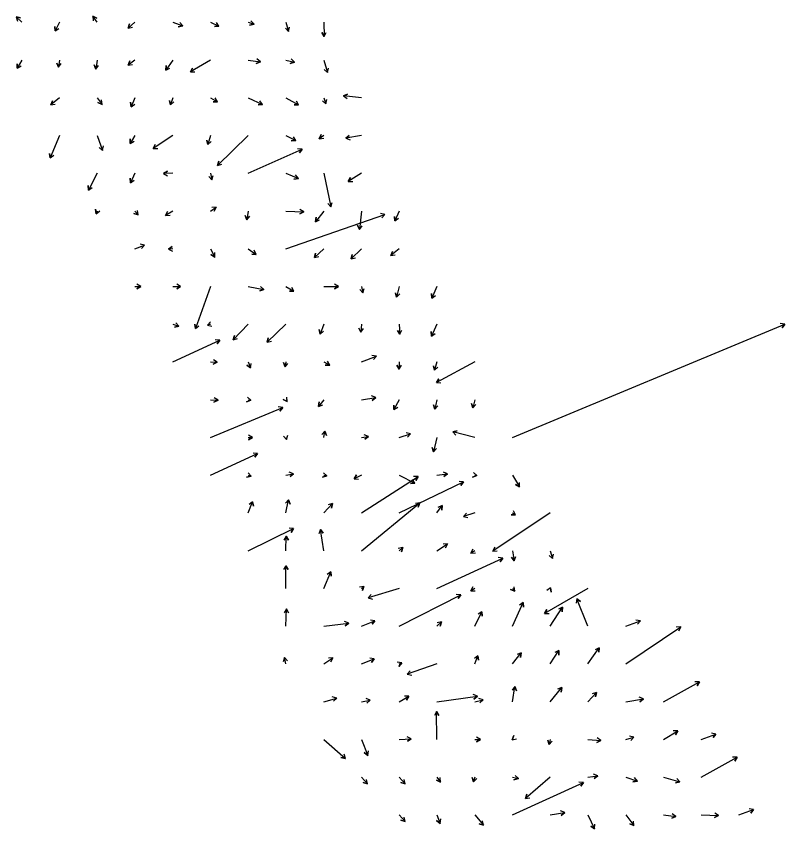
# Model space of a CAD drawing. Extents: x 954385 to 988206, y 1868364 to 1924553.
# Drawn here: x 964700 to 965718, y 1898901 to 1899977 of the extents above; entities that cross this region are included whole.
import ezdxf

# ---------------------------------------------------------------- set-up
doc = ezdxf.new("R2010")
doc.units = 0
doc.layers.add('Slopes', color=7, linetype='Continuous')

msp = doc.modelspace()

# ---------------------------------------------------------------- linework, layer by layer
at = {"layer": 'Slopes'}
for points in [[(964707.1, 1899968.9), (964699.9, 1899976.2), (964705.7, 1899974.7), (964699.9, 1899976.2), (964701.4, 1899970.4)], [(964807.1, 1899968.9), (964801.3, 1899976.9), (964806.8, 1899974.5), (964801.3, 1899976.9), (964801.9, 1899970.9)], [(965007.1, 1899968.9), (965014.8, 1899966.5), (965008.9, 1899965.2), (965014.8, 1899966.5), (965010.7, 1899970.9)], [(964757.1, 1899968.9), (964751.5, 1899957.5), (964751.1, 1899963.5), (964751.5, 1899957.5), (964756.5, 1899960.8)], [(964857.1, 1899968.9), (964848.1, 1899961.2), (964850.1, 1899966.8), (964848.1, 1899961.2), (964854, 1899962.3)], [(964907.1, 1899968.9), (964920.4, 1899964), (964914.5, 1899963), (964920.4, 1899964), (964916.6, 1899968.6)], [(964957.1, 1899968.9), (964968.4, 1899963.7), (964962.5, 1899963.2), (964968.4, 1899963.7), (964965, 1899968.6)], [(965057.1, 1899968.9), (965060.5, 1899956.7), (965056.3, 1899960.9), (965060.5, 1899956.7), (965062, 1899962.5)], [(965107.1, 1899968.9), (965107.6, 1899950.2), (965104.5, 1899955.3), (965107.6, 1899950.2), (965110.5, 1899955.4)], [(964707.1, 1899918.9), (964701.2, 1899908), (964701.1, 1899914), (964701.2, 1899908), (964706.3, 1899911.2)], [(964757.1, 1899918.9), (964755.9, 1899909.4), (964753.6, 1899914.9), (964755.9, 1899909.4), (964759.5, 1899914.2)], [(964807.1, 1899918.9), (964805.2, 1899906.8), (964803.1, 1899912.4), (964805.2, 1899906.8), (964809, 1899911.5)], [(964857.1, 1899918.9), (964848.1, 1899912.3), (964850.5, 1899917.8), (964848.1, 1899912.3), (964854, 1899912.9)], [(964907.1, 1899918.9), (964898, 1899905.6), (964898.5, 1899911.5), (964898, 1899905.6), (964903.4, 1899908.2)], [(964957.1, 1899918.9), (964930.6, 1899903.1), (964933.5, 1899908.3), (964930.6, 1899903.1), (964936.6, 1899903.1)], [(965007.1, 1899918.9), (965023.3, 1899916.6), (965017.7, 1899914.4), (965023.3, 1899916.6), (965018.6, 1899920.3)], [(965057.1, 1899918.9), (965068.3, 1899916.2), (965062.5, 1899914.5), (965068.3, 1899916.2), (965064, 1899920.3)], [(965107.1, 1899918.9), (965112.2, 1899902.3), (965107.8, 1899906.4), (965112.2, 1899902.3), (965113.5, 1899908.1)], [(965157.1, 1899868.9), (965133.3, 1899871.4), (965138.7, 1899873.8), (965133.3, 1899871.4), (965138.1, 1899867.9)], [(964757.1, 1899868.9), (964745.6, 1899859.4), (964747.7, 1899865), (964745.6, 1899859.4), (964751.5, 1899860.4)], [(964807.1, 1899868.9), (964813.6, 1899860.1), (964808.1, 1899862.5), (964813.6, 1899860.1), (964813, 1899866)], [(964857.1, 1899868.9), (964852, 1899857), (964851.3, 1899862.9), (964852, 1899857), (964856.8, 1899860.6)], [(964907.1, 1899868.9), (964904.1, 1899859.6), (964902.9, 1899865.5), (964904.1, 1899859.6), (964908.6, 1899863.6)], [(964957.1, 1899868.9), (964966.5, 1899863.7), (964960.5, 1899863.6), (964966.5, 1899863.7), (964963.4, 1899868.8)], [(965007.1, 1899868.9), (965026.1, 1899860), (965020.2, 1899859.5), (965026.1, 1899860), (965022.7, 1899864.9)], [(965057.1, 1899868.9), (965073.9, 1899859.4), (965067.9, 1899859.4), (965073.9, 1899859.4), (965070.9, 1899864.6)], [(965107.1, 1899868.9), (965109.8, 1899860.7), (965105.4, 1899864.7), (965109.8, 1899860.7), (965111.1, 1899866.6)], [(964757.1, 1899818.9), (964744.8, 1899789.2), (964744.1, 1899795.2), (964744.8, 1899789.2), (964749.6, 1899792.9)], [(964807.1, 1899818.9), (964814.2, 1899799.2), (964809.6, 1899803.1), (964814.2, 1899799.2), (964815.3, 1899805.1)], [(964857.1, 1899818.9), (964850.8, 1899808.3), (964850.9, 1899814.3), (964850.8, 1899808.3), (964856, 1899811.2)], [(964907.1, 1899818.9), (964881.4, 1899801.5), (964884.1, 1899806.9), (964881.4, 1899801.5), (964887.4, 1899801.9)], [(964957.1, 1899818.9), (964953.5, 1899807), (964952.1, 1899812.8), (964953.5, 1899807), (964957.9, 1899811.1)], [(965007.1, 1899818.9), (964966.5, 1899779.3), (964968.1, 1899785.1), (964966.5, 1899779.3), (964972.3, 1899780.8)], [(965057.1, 1899818.9), (965070.2, 1899812.1), (965064.2, 1899811.9), (965070.2, 1899812.1), (965067, 1899817.2)], [(965107.1, 1899818.9), (965101.3, 1899814.6), (965103.7, 1899820.1), (965101.3, 1899814.6), (965107.3, 1899815.3)], [(965157.1, 1899818.9), (965136.3, 1899815.2), (965140.9, 1899819), (965136.3, 1899815.2), (965142, 1899813.1)], [(965007.1, 1899768.9), (965078.4, 1899800.8), (965074.9, 1899795.9), (965078.4, 1899800.8), (965072.4, 1899801.4)], [(964807.1, 1899768.9), (964795.4, 1899746.7), (964795.2, 1899752.7), (964795.4, 1899746.7), (964800.5, 1899749.9)], [(964857.1, 1899768.9), (964851, 1899756.3), (964850.6, 1899762.3), (964851, 1899756.3), (964856, 1899759.6)], [(964907.1, 1899768.9), (964895.1, 1899768.5), (964900.2, 1899771.7), (964895.1, 1899768.5), (964900.4, 1899765.7)], [(964957.1, 1899768.9), (964958.9, 1899760.3), (964954.9, 1899764.8), (964958.9, 1899760.3), (964960.8, 1899766)], [(965057.1, 1899768.9), (965073.5, 1899761.9), (965067.6, 1899761.2), (965073.5, 1899761.9), (965069.9, 1899766.7)], [(965107.1, 1899768.9), (965116.5, 1899724.3), (965112.5, 1899728.8), (965116.5, 1899724.3), (965118.4, 1899730)], [(965157.1, 1899768.9), (965139.6, 1899757.9), (965142.4, 1899763.2), (965139.6, 1899757.9), (965145.6, 1899758.1)], [(964957.1, 1899718.9), (964964.8, 1899724.1), (964962.1, 1899718.7), (964964.8, 1899724.1), (964958.8, 1899723.7)], [(964807.1, 1899718.9), (964805.9, 1899715.3), (964804.8, 1899721.2), (964805.9, 1899715.3), (964810.4, 1899719.2)], [(964857.1, 1899718.9), (964861.4, 1899713.8), (964855.8, 1899715.8), (964861.4, 1899713.8), (964860.4, 1899719.7)], [(964907.1, 1899718.9), (964897.6, 1899713), (964900.4, 1899718.3), (964897.6, 1899713), (964903.6, 1899713.2)], [(965007.1, 1899718.9), (965005.4, 1899707.4), (965003.2, 1899713), (965005.4, 1899707.4), (965009.1, 1899712.1)], [(965057.1, 1899718.9), (965080.7, 1899717.8), (965075.4, 1899715), (965080.7, 1899717.8), (965075.7, 1899721)], [(965057.1, 1899668.9), (965188, 1899714.3), (965184.1, 1899709.8), (965188, 1899714.3), (965182.1, 1899715.4)], [(965107.1, 1899718.9), (965096.1, 1899704.7), (965096.9, 1899710.7), (965096.1, 1899704.7), (965101.7, 1899707)], [(965157.1, 1899718.9), (965154.4, 1899694.6), (965152, 1899700.1), (965154.4, 1899694.6), (965157.9, 1899699.4)], [(965207.1, 1899718.9), (965201.5, 1899705.8), (965200.8, 1899711.7), (965201.5, 1899705.8), (965206.3, 1899709.4)], [(964857.1, 1899668.9), (964869.8, 1899673.8), (964866, 1899669.2), (964869.8, 1899673.8), (964863.9, 1899674.8)], [(964907.1, 1899668.9), (964901.4, 1899668.5), (964906.4, 1899671.9), (964901.4, 1899668.5), (964906.8, 1899665.9)], [(964957.1, 1899668.9), (964962.7, 1899657.9), (964957.6, 1899661.2), (964962.7, 1899657.9), (964963, 1899663.9)], [(965007.1, 1899668.9), (965017.6, 1899661.3), (965011.7, 1899661.9), (965017.6, 1899661.3), (965015.2, 1899666.8)], [(965107.1, 1899668.9), (965094.7, 1899657.1), (965096.4, 1899662.9), (965094.7, 1899657.1), (965100.5, 1899658.5)], [(965157.1, 1899668.9), (965143.4, 1899655.4), (965145, 1899661.2), (965143.4, 1899655.4), (965149.2, 1899656.9)], [(965207.1, 1899668.9), (965196, 1899659.8), (965198.1, 1899665.4), (965196, 1899659.8), (965201.9, 1899660.8)], [(964857.1, 1899618.9), (964865, 1899618.8), (964859.7, 1899615.9), (964865, 1899618.8), (964859.8, 1899621.9)], [(964907.1, 1899618.9), (964917.6, 1899618.9), (964912.4, 1899615.9), (964917.6, 1899618.9), (964912.5, 1899621.9)], [(964957.1, 1899618.9), (964937.4, 1899563.1), (964936.3, 1899569), (964937.4, 1899563.1), (964941.9, 1899567)], [(965007.1, 1899618.9), (965028, 1899615.1), (965022.3, 1899613.1), (965028, 1899615.1), (965023.4, 1899619)], [(965057.1, 1899618.9), (965067.6, 1899612.5), (965061.6, 1899612.6), (965067.6, 1899612.5), (965064.8, 1899617.7)], [(965107.1, 1899618.9), (965126.6, 1899619), (965121.4, 1899616), (965126.6, 1899619), (965121.4, 1899622)], [(965157.1, 1899618.9), (965159.1, 1899610.4), (965155, 1899614.7), (965159.1, 1899610.4), (965160.9, 1899616.1)], [(965207.1, 1899618.9), (965203.7, 1899604.6), (965202, 1899610.4), (965203.7, 1899604.6), (965207.8, 1899609)], [(965257.1, 1899618.9), (965250.4, 1899603.4), (965249.7, 1899609.4), (965250.4, 1899603.4), (965255.2, 1899607)], [(964957.1, 1899568.9), (964953.1, 1899567.7), (964957.2, 1899572.1), (964953.1, 1899567.7), (964958.9, 1899566.3)], [(964907.1, 1899568.9), (964915.4, 1899566.2), (964909.5, 1899565), (964915.4, 1899566.2), (964911.4, 1899570.7)], [(965007.1, 1899568.9), (964987.3, 1899548.2), (964988.8, 1899554.1), (964987.3, 1899548.2), (964993.1, 1899549.9)], [(965057.1, 1899568.9), (965032, 1899545), (965033.7, 1899550.7), (965032, 1899545), (965037.8, 1899546.4)], [(965107.1, 1899568.9), (965102.4, 1899555.9), (965101.3, 1899561.8), (965102.4, 1899555.9), (965107, 1899559.7)], [(965157.1, 1899568.9), (965156.1, 1899558.3), (965153.6, 1899563.8), (965156.1, 1899558.3), (965159.6, 1899563.2)], [(965207.1, 1899568.9), (965208, 1899555.7), (965204.7, 1899560.7), (965208, 1899555.7), (965210.7, 1899561.1)], [(965257.1, 1899568.9), (965249.7, 1899553.3), (965249.2, 1899559.3), (965249.7, 1899553.3), (965254.6, 1899556.7)], [(965357.1, 1899418.9), (965717.7, 1899569.1), (965714.1, 1899564.3), (965717.7, 1899569.1), (965711.8, 1899569.8)], [(964907.1, 1899518.9), (964969.5, 1899547.7), (964966.1, 1899542.8), (964969.5, 1899547.7), (964963.5, 1899548.3)], [(964957.1, 1899518.9), (964966.2, 1899518.8), (964960.9, 1899515.9), (964966.2, 1899518.8), (964961, 1899521.9)], [(965007.1, 1899518.9), (965010, 1899511.1), (965005.4, 1899514.9), (965010, 1899511.1), (965011, 1899517)], [(965057.1, 1899518.9), (965056, 1899512.5), (965053.9, 1899518.1), (965056, 1899512.5), (965059.8, 1899517.1)], [(965107.1, 1899518.9), (965115.2, 1899514.8), (965109.2, 1899514.5), (965115.2, 1899514.8), (965112, 1899519.8)], [(965157.1, 1899518.9), (965176.9, 1899526.8), (965173.2, 1899522.1), (965176.9, 1899526.8), (965170.9, 1899527.7)], [(965207.1, 1899518.9), (965207.1, 1899509.4), (965204.1, 1899514.6), (965207.1, 1899509.4), (965210.1, 1899514.6)], [(965257.1, 1899518.9), (965254, 1899508), (965252.5, 1899513.9), (965254, 1899508), (965258.3, 1899512.2)], [(965307.1, 1899518.9), (965256.4, 1899491.5), (965259.5, 1899496.6), (965256.4, 1899491.5), (965262.4, 1899491.3)], [(964957.1, 1899468.9), (964967.1, 1899468.2), (964961.8, 1899465.6), (964967.1, 1899468.2), (964962.2, 1899471.6)], [(965007.1, 1899468.9), (965010.7, 1899468.3), (965005, 1899466.3), (965010.7, 1899468.3), (965006.1, 1899472.2)], [(965057.1, 1899468.9), (965058.6, 1899466.5), (965053.4, 1899469.3), (965058.6, 1899466.5), (965058.4, 1899472.5)], [(965107.1, 1899468.9), (965100.2, 1899460.1), (965101.1, 1899466), (965100.2, 1899460.1), (965105.8, 1899462.3)], [(965157.1, 1899468.9), (965176, 1899471.8), (965171.3, 1899468), (965176, 1899471.8), (965170.4, 1899474)], [(965207.1, 1899468.9), (965200.1, 1899455.8), (965199.9, 1899461.8), (965200.1, 1899455.8), (965205.2, 1899458.9)], [(965257.1, 1899468.9), (965254.1, 1899456.2), (965252.4, 1899462), (965254.1, 1899456.2), (965258.2, 1899460.6)], [(965307.1, 1899468.9), (965304.5, 1899458), (965302.8, 1899463.8), (965304.5, 1899458), (965308.7, 1899462.4)], [(964957.1, 1899418.9), (965052.8, 1899458.7), (965049.1, 1899453.9), (965052.8, 1899458.7), (965046.8, 1899459.5)], [(965007.1, 1899418.9), (965012.6, 1899418.8), (965007.3, 1899415.9), (965012.6, 1899418.8), (965007.4, 1899421.9)], [(965057.1, 1899418.9), (965057.7, 1899416.2), (965053.7, 1899420.7), (965057.7, 1899416.2), (965059.6, 1899421.9)], [(965107.1, 1899418.9), (965108.6, 1899427.4), (965110.6, 1899421.7), (965108.6, 1899427.4), (965104.7, 1899422.7)], [(965157.1, 1899418.9), (965166.4, 1899420.1), (965161.7, 1899416.5), (965166.4, 1899420.1), (965160.9, 1899422.4)], [(965207.1, 1899418.9), (965221.9, 1899423.7), (965217.9, 1899419.3), (965221.9, 1899423.7), (965216.1, 1899425)], [(965307.1, 1899418.9), (965278, 1899426.2), (965283.8, 1899427.8), (965278, 1899426.2), (965282.3, 1899422)], [(965257.1, 1899418.9), (965252.4, 1899399.9), (965250.8, 1899405.7), (965252.4, 1899399.9), (965256.6, 1899404.2)], [(964957.1, 1899368.9), (965019.5, 1899397.7), (965016.1, 1899392.8), (965019.5, 1899397.7), (965013.5, 1899398.3)], [(965007.1, 1899368.9), (965010.9, 1899367.7), (965005, 1899366.5), (965010.9, 1899367.7), (965006.9, 1899372.2)], [(965057.1, 1899368.9), (965067, 1899370.9), (965062.5, 1899367), (965067, 1899370.9), (965061.3, 1899372.8)], [(965107.1, 1899368.9), (965111.3, 1899368), (965105.6, 1899366.2), (965111.3, 1899368), (965106.9, 1899372.1)], [(965157.1, 1899368.9), (965147.4, 1899364.2), (965150.7, 1899369.2), (965147.4, 1899364.2), (965153.3, 1899363.8)], [(965157.1, 1899318.9), (965232, 1899367.3), (965229.3, 1899361.9), (965232, 1899367.3), (965226, 1899367)], [(965207.1, 1899368.9), (965227.9, 1899358.4), (965221.9, 1899358.1), (965227.9, 1899358.4), (965224.6, 1899363.4)], [(965257.1, 1899368.9), (965271.1, 1899370.6), (965266.3, 1899367), (965271.1, 1899370.6), (965265.6, 1899373)], [(965307.1, 1899368.9), (965309.9, 1899368.4), (965304.2, 1899366.4), (965309.9, 1899368.4), (965305.4, 1899372.3)], [(965357.1, 1899368.9), (965366.2, 1899353.4), (965361, 1899356.4), (965366.2, 1899353.4), (965366.2, 1899359.4)], [(965207.1, 1899318.9), (965292.3, 1899360.2), (965288.9, 1899355.2), (965292.3, 1899360.2), (965286.3, 1899360.6)], [(965057.1, 1899318.9), (965060.6, 1899336.4), (965062.5, 1899330.7), (965060.6, 1899336.4), (965056.7, 1899331.9)], [(965007.1, 1899318.9), (965013, 1899333.7), (965013.9, 1899327.8), (965013, 1899333.7), (965008.3, 1899330)], [(965107.1, 1899318.9), (965118.8, 1899331.3), (965117.4, 1899325.4), (965118.8, 1899331.3), (965113, 1899329.5)], [(965157.1, 1899268.9), (965234.4, 1899332.2), (965232.3, 1899326.6), (965234.4, 1899332.2), (965228.5, 1899331.3)], [(965257.1, 1899318.9), (965263.9, 1899328.7), (965263.4, 1899322.7), (965263.9, 1899328.7), (965258.4, 1899326.1)], [(965307.1, 1899318.9), (965292.3, 1899314.3), (965296.4, 1899318.7), (965292.3, 1899314.3), (965298.1, 1899313)], [(965407.1, 1899318.9), (965331, 1899268.3), (965333.7, 1899273.7), (965331, 1899268.3), (965337, 1899268.7)], [(965357.1, 1899318.9), (965361.3, 1899316.2), (965355.3, 1899316.6), (965361.3, 1899316.2), (965358.6, 1899321.6)], [(965007.1, 1899268.9), (965067.2, 1899298.2), (965063.9, 1899293.2), (965067.2, 1899298.2), (965061.3, 1899298.6)], [(965107.1, 1899268.9), (965102.8, 1899297), (965106.5, 1899292.3), (965102.8, 1899297), (965100.6, 1899291.4)], [(965057.1, 1899268.9), (965057.5, 1899288.1), (965060.4, 1899282.8), (965057.5, 1899288.1), (965054.4, 1899283)], [(965207.1, 1899268.9), (965211.8, 1899273.2), (965210, 1899267.5), (965211.8, 1899273.2), (965205.9, 1899271.9)], [(965257.1, 1899268.9), (965271, 1899278), (965268.3, 1899272.6), (965271, 1899278), (965265.1, 1899277.6)], [(965307.1, 1899268.9), (965302.1, 1899265.5), (965304.7, 1899270.9), (965302.1, 1899265.5), (965308.1, 1899265.9)], [(965257.1, 1899218.9), (965344.2, 1899259.2), (965340.8, 1899254.3), (965344.2, 1899259.2), (965338.3, 1899259.8)], [(965357.1, 1899268.9), (965359.5, 1899255.6), (965355.6, 1899260.2), (965359.5, 1899255.6), (965361.5, 1899261.3)], [(965407.1, 1899268.9), (965410.1, 1899258.5), (965405.8, 1899262.7), (965410.1, 1899258.5), (965411.6, 1899264.3)], [(965057.1, 1899218.9), (965056.8, 1899249), (965059.9, 1899243.9), (965056.8, 1899249), (965053.9, 1899243.8)], [(965107.1, 1899218.9), (965116.4, 1899240.9), (965117.1, 1899235), (965116.4, 1899240.9), (965111.6, 1899237.3)], [(965157.1, 1899218.9), (965160.3, 1899221.7), (965158.3, 1899216), (965160.3, 1899221.7), (965154.4, 1899220.5)], [(965207.1, 1899218.9), (965166, 1899206.3), (965170.1, 1899210.7), (965166, 1899206.3), (965171.9, 1899204.9)], [(965307.1, 1899218.9), (965301.8, 1899215.8), (965304.7, 1899221), (965301.8, 1899215.8), (965307.8, 1899215.8)], [(965357.1, 1899218.9), (965360.2, 1899215.2), (965354.6, 1899217.3), (965360.2, 1899215.2), (965359.2, 1899221.2)], [(965457.1, 1899218.9), (965399.6, 1899185.7), (965402.6, 1899190.9), (965399.6, 1899185.7), (965405.6, 1899185.7)], [(965407.1, 1899218.9), (965407.5, 1899219.7), (965408.2, 1899213.8), (965407.5, 1899219.7), (965402.7, 1899216.1)], [(965207.1, 1899168.9), (965288.6, 1899210.5), (965285.3, 1899205.4), (965288.6, 1899210.5), (965282.6, 1899210.8)], [(965457.1, 1899168.9), (965442.3, 1899205.3), (965447.1, 1899201.6), (965442.3, 1899205.3), (965441.5, 1899199.4)], [(965357.1, 1899168.9), (965371.3, 1899200.1), (965371.9, 1899194.1), (965371.3, 1899200.1), (965366.4, 1899196.6)], [(965057.1, 1899168.9), (965057.7, 1899191.7), (965060.6, 1899186.5), (965057.7, 1899191.7), (965054.6, 1899186.6)], [(965307.1, 1899168.9), (965316.7, 1899188.1), (965317.1, 1899182.1), (965316.7, 1899188.1), (965311.7, 1899184.8)], [(965407.1, 1899168.9), (965423.3, 1899194), (965423, 1899188), (965423.3, 1899194), (965417.9, 1899191.3)], [(965107.1, 1899168.9), (965140.3, 1899173), (965135.6, 1899169.4), (965140.3, 1899173), (965134.8, 1899175.3)], [(965157.1, 1899168.9), (965174.9, 1899176.1), (965171.2, 1899171.4), (965174.9, 1899176.1), (965168.9, 1899176.9)], [(965257.1, 1899168.9), (965263.3, 1899174.5), (965261.4, 1899168.8), (965263.3, 1899174.5), (965257.4, 1899173.2)], [(965507.1, 1899168.9), (965526.5, 1899176), (965522.7, 1899171.4), (965526.5, 1899176), (965520.6, 1899177)], [(965507.1, 1899118.9), (965580, 1899168), (965577.4, 1899162.6), (965580, 1899168), (965574.1, 1899167.6)], [(965307.1, 1899118.9), (965311.2, 1899129.8), (965312.2, 1899123.9), (965311.2, 1899129.8), (965306.6, 1899126)], [(965357.1, 1899118.9), (965368.8, 1899133.4), (965367.9, 1899127.4), (965368.8, 1899133.4), (965363.2, 1899131.2)], [(965407.1, 1899118.9), (965418.6, 1899136.6), (965418.3, 1899130.6), (965418.6, 1899136.6), (965413.2, 1899133.9)], [(965457.1, 1899118.9), (965472.1, 1899140.3), (965471.5, 1899134.3), (965472.1, 1899140.3), (965466.6, 1899137.7)], [(965057.1, 1899118.9), (965055.3, 1899127.5), (965059.3, 1899123), (965055.3, 1899127.5), (965053.5, 1899121.8)], [(965107.1, 1899118.9), (965119.3, 1899127.1), (965116.7, 1899121.7), (965119.3, 1899127.1), (965113.3, 1899126.7)], [(965157.1, 1899118.9), (965173.9, 1899125.6), (965170.2, 1899120.9), (965173.9, 1899125.6), (965168, 1899126.5)], [(965207.1, 1899118.9), (965210.4, 1899120.3), (965206.7, 1899115.5), (965210.4, 1899120.3), (965204.5, 1899121.1)], [(965257.1, 1899118.9), (965217.8, 1899105.2), (965221.7, 1899109.7), (965217.8, 1899105.2), (965223.7, 1899104.1)], [(965357.1, 1899068.9), (965360.4, 1899088.8), (965362.5, 1899083.2), (965360.4, 1899088.8), (965356.6, 1899084.2)], [(965407.1, 1899068.9), (965422.4, 1899087.5), (965421.4, 1899081.6), (965422.4, 1899087.5), (965416.8, 1899085.4)], [(965557.1, 1899068.9), (965604.7, 1899095.2), (965601.6, 1899090.1), (965604.7, 1899095.2), (965598.7, 1899095.3)], [(965207.1, 1899068.9), (965220, 1899076), (965216.9, 1899070.8), (965220, 1899076), (965214, 1899076.1)], [(965257.1, 1899068.9), (965310.6, 1899076), (965305.8, 1899072.3), (965310.6, 1899076), (965305, 1899078.3)], [(965457.1, 1899068.9), (965468.3, 1899081.1), (965467, 1899075.3), (965468.3, 1899081.1), (965462.6, 1899079.3)], [(965107.1, 1899068.9), (965124.3, 1899073.7), (965120.1, 1899069.4), (965124.3, 1899073.7), (965118.5, 1899075.2)], [(965157.1, 1899068.9), (965168.8, 1899070.7), (965164.1, 1899067), (965168.8, 1899070.7), (965163.2, 1899072.9)], [(965307.1, 1899068.9), (965318.4, 1899071.5), (965314, 1899067.4), (965318.4, 1899071.5), (965312.6, 1899073.3)], [(965507.1, 1899068.9), (965530.7, 1899072.7), (965526, 1899068.9), (965530.7, 1899072.7), (965525.1, 1899074.8)], [(965257.1, 1899018.9), (965256.7, 1899055.7), (965259.7, 1899050.6), (965256.7, 1899055.7), (965253.7, 1899050.5)], [(965207.1, 1899018.9), (965223, 1899019.7), (965217.9, 1899016.4), (965223, 1899019.7), (965217.6, 1899022.4)], [(965357.1, 1899018.9), (965356.6, 1899018.5), (965358.7, 1899024.2), (965356.6, 1899018.5), (965362.5, 1899019.6)], [(965507.1, 1899018.9), (965518, 1899021.9), (965513.8, 1899017.6), (965518, 1899021.9), (965512.2, 1899023.4)], [(965557.1, 1899018.9), (965576.1, 1899030.4), (965573.2, 1899025.2), (965576.1, 1899030.4), (965570.1, 1899030.3)], [(965607.1, 1899018.9), (965626.5, 1899026), (965622.7, 1899021.4), (965626.5, 1899026), (965620.6, 1899027)], [(965107.1, 1899018.9), (965135.9, 1898993.6), (965130, 1898994.8), (965135.9, 1898993.6), (965134, 1898999.3)], [(965157.1, 1899018.9), (965165.5, 1898997.7), (965160.8, 1899001.4), (965165.5, 1898997.7), (965166.4, 1899003.6)], [(965307.1, 1899018.9), (965314.7, 1899018.8), (965309.4, 1899015.9), (965314.7, 1899018.8), (965309.6, 1899021.9)], [(965407.1, 1899018.9), (965405.5, 1899012.2), (965403.8, 1899017.9), (965405.5, 1899012.2), (965409.6, 1899016.5)], [(965457.1, 1899018.9), (965474.3, 1899017.3), (965468.8, 1899014.8), (965474.3, 1899017.3), (965469.4, 1899020.8)], [(965607.1, 1898968.9), (965654.7, 1898995.2), (965651.6, 1898990.1), (965654.7, 1898995.2), (965648.7, 1898995.3)], [(965157.1, 1898968.9), (965164.9, 1898960.1), (965159.2, 1898962), (965164.9, 1898960.1), (965163.7, 1898965.9)], [(965207.1, 1898968.9), (965215, 1898960.1), (965209.3, 1898962), (965215, 1898960.1), (965213.8, 1898966)], [(965257.1, 1898968.9), (965261.7, 1898962.3), (965256.3, 1898964.9), (965261.7, 1898962.3), (965261.2, 1898968.3)], [(965307.1, 1898968.9), (965305.7, 1898962.6), (965303.9, 1898968.3), (965305.7, 1898962.6), (965309.8, 1898967)], [(965357.1, 1898968.9), (965364.9, 1898967), (965359.1, 1898965.3), (965364.9, 1898967), (965360.6, 1898971.2)], [(965407.1, 1898968.9), (965374.2, 1898940.6), (965376.2, 1898946.3), (965374.2, 1898940.6), (965380.1, 1898941.7)], [(965457.1, 1898968.9), (965470, 1898970.6), (965465.2, 1898967), (965470, 1898970.6), (965464.4, 1898972.9)], [(965507.1, 1898968.9), (965522.5, 1898963.8), (965516.6, 1898962.6), (965522.5, 1898963.8), (965518.5, 1898968.3)], [(965557.1, 1898968.9), (965578.8, 1898962.8), (965572.9, 1898961.3), (965578.8, 1898962.8), (965574.6, 1898967.1)], [(965357.1, 1898918.9), (965451, 1898961.8), (965447.6, 1898957), (965451, 1898961.8), (965445.1, 1898962.4)], [(965657.1, 1898918.9), (965676.5, 1898926), (965672.7, 1898921.4), (965676.5, 1898926), (965670.6, 1898927)], [(965207.1, 1898918.9), (965214.9, 1898910.1), (965209.2, 1898912), (965214.9, 1898910.1), (965213.7, 1898915.9)], [(965257.1, 1898918.9), (965261.2, 1898907.6), (965256.6, 1898911.5), (965261.2, 1898907.6), (965262.3, 1898913.6)], [(965307.1, 1898918.9), (965318.6, 1898905.2), (965312.9, 1898907.3), (965318.6, 1898905.2), (965317.5, 1898911.1)], [(965407.1, 1898918.9), (965426.4, 1898922.1), (965421.8, 1898918.3), (965426.4, 1898922.1), (965420.8, 1898924.2)], [(965457.1, 1898918.9), (965465.7, 1898900.6), (965460.7, 1898904), (965465.7, 1898900.6), (965466.2, 1898906.6)], [(965507.1, 1898918.9), (965518, 1898904.7), (965512.5, 1898907), (965518, 1898904.7), (965517.3, 1898910.6)], [(965557.1, 1898918.9), (965573.6, 1898916.8), (965568, 1898914.5), (965573.6, 1898916.8), (965568.8, 1898920.5)], [(965607.1, 1898918.9), (965630, 1898918.3), (965624.7, 1898915.4), (965630, 1898918.3), (965624.9, 1898921.4)]]:
    msp.add_lwpolyline(points, dxfattribs=at)

doc.saveas('drawing.dxf')
